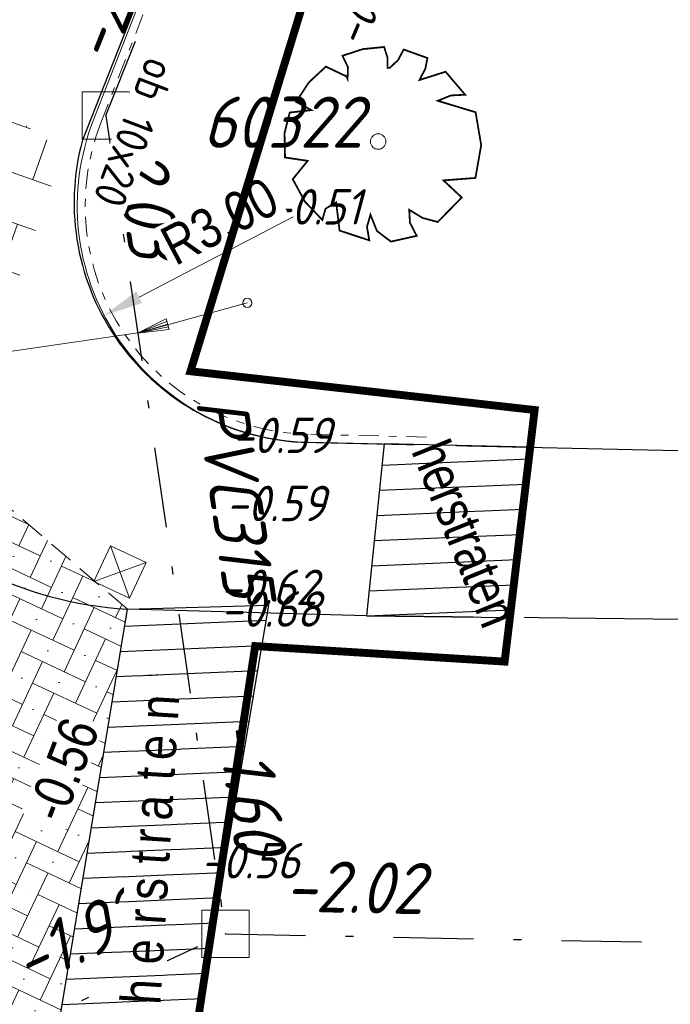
# Model space of a CAD drawing. Header units: metres. Extents: x 111546 to 149831, y 498798 to 507863.
# Tile 981 of 1056: x 111990 to 111998, y 501876 to 501889. Entities that reach past the tile are written whole.
import ezdxf
from ezdxf.enums import TextEntityAlignment as Align

# ---------------------------------------------------------------- set-up
doc = ezdxf.new("R2010")
doc.units = ezdxf.units.M
doc.linetypes.add('DASHDOT', pattern=[25.4, 12.7, -6.35, 0, -6.35])
doc.linetypes.add('DASHED', pattern=[19.05, 12.7, -6.35])
for name, color, linetype in [('0-hoogte mv-bestaand', 253, 'Continuous'), ('0-hoogte mv-nieuw', 2, 'Continuous'), ('0-werkgrens', 210, 'FENCELINE1'), ('2-bs-Put inspectie', 252, 'Continuous'), ('2-bs-Put inspectie nummer', 252, 'Continuous'), ('2-bs-Streng regenwater', 252, 'DASHDOT'), ('2-bs-Streng regenwater  bobtot', 252, 'Continuous'), ('2-bs-Streng regenwater diameter', 252, 'Continuous'), ('3-nw-herstraten1', 7, 'Continuous'), ('3-vw-band-ob 6x20', 30, 'Continuous'), ('3-vw-band-trb-13-15x25', 230, 'Continuous'), ('Q26_BOOM', 252, 'Continuous'), ('V02_KNTOPENVERH', 252, 'Continuous'), ('V03_KNTTEGELPAD', 252, 'Continuous')]:
    doc.layers.add(name, color=color, linetype=linetype)
for name, color, linetype, lineweight in [('2-nw-inlaat-hwa 125', 160, 'Continuous', 15), ('2-YY-kolkleiding HWA 125mm', 150, 'Continuous', 15), ('3-nw-band-ob 10x20', 7, 'Continuous', 13), ('3-nw-band-ob 10x20-achterkant', 7, 'DASHDOT', 13), ('3-nw-maatvoering', 181, 'Continuous', 15), ('3-nw-mat-arcering', 7, 'Continuous', 5), ('3-nw-materiaalscheiding-', 7, 'DASHED', 13), ('3-nw-text-20', 7, 'Continuous', 15), ('3-nw-text-20-herinrichting', 7, 'Continuous', 15), ('3-vw-object-kunststof paal', 7, 'Continuous', 13), ('3-vw-verharding', 3, 'Continuous', 15)]:
    doc.layers.add(name, color=color, linetype=linetype, lineweight=lineweight)
doc.styles.get("Standard").update_dxf_attribs({"font": 'isocp-ie.shx'})
doc.styles.add('veysel', font='isocp-ie.shx', dxfattribs={"height": 0.1})
doc.styles.add('Zaanstad', font='ARIALN.TTF')
doc.styles.add('Zaanstad 1-200 2.5mm', font='ARIALN.TTF', dxfattribs={"height": 0.5})
doc.styles.add('Zaanstad 1-250 2.0mm', font='ARIALN.TTF', dxfattribs={"height": 0.5})
doc.linetypes.add('FENCELINE1', pattern='A,6.35,-2.54,[133,ltypeshp.shx,S=2.54,R=0,X=-2.54,Y=0],-2.54,25.4', length=36.83)
doc.dimstyles.new('1-250', dxfattribs={"dimscale": 0.25, "dimtxt": 2, "dimasz": 2, "dimexe": 1, "dimexo": 1, "dimgap": 0.5, "dimtad": 1, "dimzin": 0, "dimdsep": 46, "dimtxsty": 'Zaanstad', "dimcen": 0, "dimclrd": 256, "dimclre": 256, "dimclrt": 256, "dimadec": 0, "dimazin": 0, "dimtfac": 1, "dimtofl": 0, "dimtmove": 0, "dimatfit": 3, "dimfxl": 1, "dimtfill": 1, "dimtolj": 1, "dimtzin": 0, "dimlwd": -1, "dimlwe": -1, "dimarcsym": 0})
pattern_1 = [(2.41437, (112025.66488, 501966.79826), (-0.0133751, 0.3172182), [])]

# ---------------------------------------------------------------- blocks, each defined once
blk = doc.blocks.new('Q26')
at = {"linetype": 'Continuous', "lineweight": 20, "const_width": 0.0225}
blk.add_lwpolyline([(0.757, 0.516), (1.237, 0.371), (1.308, -0.046), (1.235, -0.463), (0.83, -0.494), (1.061, -0.711), (0.757, -1.022), (0.565, -0.971), (0.395, -0.867), (0.404, -1.032), (0.49, -1.198), (0.163, -1.271), (-0.015, -1.136), (-0.097, -0.929), (-0.141, -1.084), (-0.112, -1.255), (-0.489, -1.131), (-0.532, -0.774), (-0.668, -0.854), (-0.707, -0.996), (-0.927, -0.766), (-1.083, -0.479), (-0.894, -0.246), (-1.181, -0.203), (-1.187, 0.104), (-1.122, 0.367), (-0.847, 0.398), (-1.04, 0.503), (-0.879, 0.749), (-0.663, 0.95), (-0.402, 0.826), (-0.388, 0.795), (-0.382, 0.942), (-0.452, 1.088), (-0.194, 1.172), (0.076, 1.199), (0.118, 1.07), (0.119, 0.935), (0.148, 0.935), (0.252, 1.031), (0.325, 1.167), (0.626, 1.059), (0.6, 0.925), (0.525, 0.78), (0.856, 0.885), (1.105, 0.593), (0.924, 0.584)], close=True, dxfattribs=at)
at = {"linetype": 'Continuous', "lineweight": 20}
blk.add_circle((0.001, -0.001), 0.0983, dxfattribs=at)
blk = doc.blocks.new('PUTVNB')
at = {"linetype": 'Continuous', "lineweight": 13}
blk.add_line((-0.008, -0.504), (-0.004, -0.498), dxfattribs=at)
at = {"linetype": 'Continuous', "lineweight": 13, "ltscale": 0.04, "flags": 128}
blk.add_lwpolyline([(-0.5, 0.5), (-0.5, -0.5), (0.5, -0.5), (0.5, 0.5), (-0.5, 0.5)], dxfattribs=at)
at = {"linetype": 'Continuous', "lineweight": 13}
blk.add_point((0, 0), dxfattribs=at)
blk = doc.blocks.new('tgls')
at = {"linetype": 'Continuous'}
for p, q in [((-1.018, -0.663), (-1.018, 0.575)), ((-0.418, -0.668), (-0.418, 0.573)), ((0.182, -0.673), (0.182, 0.57)), ((0.782, -0.678), (0.782, 0.568)), ((-1.018, 0.329), (-1.552, 0.329)), ((0.182, 0.329), (-0.418, 0.329)), ((1.218, 0.329), (0.782, 0.329)), ((-1.618, 0.029), (-1.635, 0.029)), ((-1.618, -0.658), (-1.618, 0.09)), ((-0.418, 0.029), (-1.018, 0.029)), ((0.782, 0.029), (0.182, 0.029)), ((1.382, -0.682), (1.382, -0.248)), ((-1.018, -0.271), (-1.618, -0.271)), ((0.182, -0.271), (-0.418, -0.271)), ((1.382, -0.271), (0.782, -0.271)), ((-1.618, -0.571), (-1.803, -0.571)), ((-0.418, -0.571), (-1.018, -0.571)), ((0.782, -0.571), (0.182, -0.571)), ((1.473, -0.571), (1.382, -0.571))]:
    blk.add_line(p, q, dxfattribs=at)
blk = doc.blocks.new('3-PAAL KUNSTSTOF')
for p, q in [((-0.3, 0.225), (0.2, -0.275)), ((0.2, 0.225), (-0.3, -0.275))]:
    blk.add_line(p, q)
at = {"flags": 128}
blk.add_lwpolyline([(-0.3, -0.275), (0.2, -0.275), (0.2, 0.225), (-0.3, 0.225)], close=True, dxfattribs=at)
blk = doc.blocks.new('*D1454')
at = {"layer": '3-nw-maatvoering', "transparency": 16777216}
blk.add_line((111993.102, 501886.002), (111991.147, 501884.98), dxfattribs=at)
blk.add_solid([(111991.108, 501885.054), (111991.185, 501884.906), (111990.704, 501884.748)], dxfattribs=at)
at = {"layer": 'Defpoints', "color": 0, "transparency": 16777216}
for p in [(111993.362, 501886.138), (111990.704, 501884.748)]:
    blk.add_point(p, dxfattribs=at)
at = {"layer": '3-nw-maatvoering', "transparency": 16777216, "insert": (111992.169, 501885.944), "char_height": 0.5, "attachment_point": 5, "rotation": 27.6016, "style": 'Zaanstad', "bg_fill": 3, "box_fill_scale": 1.1, "bg_fill_color": 256, "bg_fill_true_color": 13158600, "bg_fill_transparency": 0}
blk.add_mtext('\\A1;R3.00', dxfattribs=at)
blk = doc.blocks.new('2-inlaat')
for p, q in [((-1.728, 2.693), (0, 0)), ((0, 0), (-0.357, 0.822))]:
    blk.add_line(p, q)
blk.add_lwpolyline([(-0.357, 0.822), (-0.618, 0.653), (0, 0), (-0.424, 0.781), (-0.552, 0.694), (0, 0), (-0.491, 0.739)])
blk.add_circle((-1.728, 2.693), 0.128)

msp = doc.modelspace()

# ---------------------------------------------------------------- hatches: boundary and pattern name
at = {"layer": '3-nw-mat-arcering'}
h = msp.add_hatch(dxfattribs=at)
h.set_pattern_fill('AVH-SBS_KF_ELLEBOOG_01', color=256, scale=3, angle=-94.93562, style=0, pattern_type=2)
h.set_pattern_definition([(154.81983, (112018.3575, 501975.38694), (0.14385245, -0.39913215), [0.9, -0.3]), (244.81983, (112017.81453, 501975.64222), (0.14385245, -0.39913215), [0.9, -0.3]), (154.81983, (112018.0222, 501975.37883), (0.14385245, -0.39913215), [0, -1.2]), (154.81983, (112017.55114, 501975.43455), (0.14385245, -0.39913215), [0, -1.2])])
h.paths.add_polyline_path([(111990.999, 501881.021), (111990.0115, 501875.0275), (111987.006, 501875.096), (111982.4993, 501872.7639), (111987.0489, 501884.4065)])

# ---------------------------------------------------------------- linework, layer by layer
at = {"layer": '2-bs-Streng regenwater', "ltscale": 0.08, "flags": 128}
for points in [[(111990.726, 501887.288), (112008.374, 501931.62)], [(111990.726, 501887.288), (111992.2419, 501876.901)], [(111983.235, 501872.722), (111992.2419, 501876.901)], [(111992.2419, 501876.901), (112025.475, 501876.246)]]:
    msp.add_lwpolyline(points, dxfattribs=at)
at = {"layer": '3-nw-band-ob 10x20'}
msp.add_lwpolyline([(111994.7921, 501883.1058), (111993.2958, 501883.1389, -0.5209917), (111990.5679, 501887.2301), (112002.2967, 501917.2453), (112005.8526, 501926.8868, -0.4351589), (112008.5524, 501928.0174), (112011.1755, 501926.838)], format="xyb", dxfattribs=at)
at = {"layer": '3-nw-band-ob 10x20-achterkant', "ltscale": 0.02}
msp.add_lwpolyline([(111994.7943, 501883.2058), (111993.298, 501883.2389, -0.5209917), (111990.661, 501887.1937), (112002.3902, 501917.2098), (112005.9464, 501926.8522, -0.4351589), (112008.5113, 501927.9262), (112011.1047, 501926.7546)], format="xyb", dxfattribs=at)
at = {"layer": '3-nw-materiaalscheiding-', "ltscale": 0.025}
msp.add_lwpolyline([(111990.999, 501881.021), (111987.0489, 501884.4065)], dxfattribs=at)
at = {"layer": '3-vw-band-ob 6x20', "ltscale": 0.05}
msp.add_lwpolyline([(112003.717, 501921.239), (111996.058, 501901.268), (111990.428, 501886.974)], dxfattribs=at)
msp.add_arc((111993.3633, 501886.1781), 3.0413, 164.82886, 266.97842, dxfattribs=at)
at = {"layer": '3-vw-band-trb-13-15x25', "ltscale": 0.1}
msp.add_arc((111991.3076, 501885.965), 4.9537, 243.31488, 266.42806, dxfattribs=at)
at = {"layer": 'V02_KNTOPENVERH'}
msp.add_lwpolyline([(111998.032, 501880.891), (111994.031, 501880.935), (111990.999, 501881.021)], dxfattribs=at)
at = {"layer": 'V03_KNTTEGELPAD'}
msp.add_line((111993.203, 501883.141), (111998.176, 501883.031), dxfattribs=at)

# ---------------------------------------------------------------- block references
at = {"layer": '2-bs-Put inspectie', "xscale": 0.6, "yscale": 0.6, "zscale": 0.6}
for p in [(111990.726, 501887.288), (111992.2419, 501876.901)]:
    msp.add_blockref('PUTVNB', p, dxfattribs=at)
at = {"layer": '3-vw-object-kunststof paal', "rotation": 64.92602987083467}
msp.add_blockref('3-PAAL KUNSTSTOF', (111990.9034, 501881.5476), dxfattribs=at)
at = {"layer": '3-vw-verharding', "rotation": 250.8358486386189}
msp.add_blockref('tgls', (111989.1544, 501885.6187), dxfattribs=at)
at = {"layer": 'Q26_BOOM'}
msp.add_blockref('Q26', (111994.179, 501886.957), dxfattribs=at)

# ---------------------------------------------------------------- texts
at = {"layer": '0-hoogte mv-bestaand', "style": 'veysel', "oblique": 15}
for s, rotation, p in [('-0.50', 67, (111994.2245, 501888.6835)), ('-0.51', 360, (111993.3809, 501885.9024)), ('-0.59', 360, (111992.9503, 501883.0023)), ('-0.59', 360, (111992.8772, 501882.1378)), ('-0.62', 360, (111992.7872, 501881.0736)), ('-0.68', 360, (111992.8123, 501880.7976)), ('-0.56', 360, (111992.5539, 501877.6036))]:
    msp.add_text(s, height=0.45, rotation=rotation, dxfattribs=at).set_placement(p, align=Align.CENTER)
at = {"layer": '2-bs-Put inspectie nummer', "oblique": 15}
msp.add_text('60322', height=0.65, dxfattribs=at).set_placement((111991.9515, 501886.6813), align=Align.BOTTOM_LEFT)
at = {"layer": '2-bs-Streng regenwater  bobtot', "oblique": 15}
for s, rotation, p in [('-2.03', 68.29316, (111990.9723, 501887.8326)), ('-2.03', 278.30346, (111990.5844, 501887.1792)), ('-1.60', 278.30346, (111991.9371, 501879.5289)), ('-2.02', 358.87083, (111992.9796, 501876.9885)), ('-1.92', 24.89032, (111989.8083, 501876.0307))]:
    msp.add_text(s, height=0.65, rotation=rotation, dxfattribs=at).set_placement(p, align=Align.BOTTOM_LEFT)
at = {"layer": '2-bs-Streng regenwater diameter', "oblique": 15}
msp.add_text('PVC315', height=0.65, rotation=278.30346, dxfattribs=at).set_placement((111991.6718, 501883.6364), align=Align.BOTTOM_LEFT)

# ---------------------------------------------------------------- next in the draw order: texts
at = {"layer": '0-hoogte mv-nieuw', "insert": (111990.1875, 501878.2858), "char_height": 0.5, "attachment_point": 7, "rotation": 68.90005, "style": 'Zaanstad 1-200 2.5mm', "bg_fill": 3, "box_fill_scale": 1.1, "bg_fill_color": 256, "bg_fill_true_color": 13158600, "bg_fill_transparency": 0}
msp.add_mtext('\\A1;-0.56', dxfattribs=at)
at = {"layer": '3-nw-text-20', "ltscale": 0.05, "insert": (111995.2813, 501881.9874), "char_height": 0.5, "attachment_point": 5, "rotation": 291.97738, "style": 'Zaanstad 1-250 2.0mm', "bg_fill": 3, "box_fill_scale": 1.1, "bg_fill_color": 256, "bg_fill_true_color": 13158600, "bg_fill_transparency": 0}
msp.add_mtext('\\A1;{\\T0.95;herstraten}', dxfattribs=at)
at = {"layer": '3-nw-text-20-herinrichting', "color": 0, "insert": (111991.2489, 501888.0569), "char_height": 0.408319, "attachment_point": 7, "rotation": 249.22897, "style": 'veysel', "bg_fill": 3, "box_fill_scale": 1.1, "bg_fill_color": 256, "bg_fill_true_color": 13158600, "bg_fill_transparency": 0}
msp.add_mtext('\\A1;ob 10x20', dxfattribs=at)

# ---------------------------------------------------------------- next in the draw order: hatches: boundary and pattern name
at = {"layer": '3-nw-herstraten1', "ltscale": 0.06, "transparency": 33554687}
h = msp.add_hatch(dxfattribs=at)
h.set_pattern_fill('ANSI31', color=256, scale=0.1)
h.set_pattern_definition(pattern_1)
h.paths.add_polyline_path([(111995.8513, 501880.915), (111996.1088, 501883.0767), (111994.2563, 501883.1177), (111994.031, 501880.935)])

# ---------------------------------------------------------------- next in the draw order: linework, layer by layer
at = {"layer": '2-YY-kolkleiding HWA 125mm', "ltscale": 0.06, "elevation": 0}
msp.add_lwpolyline([(111980.3774, 501889.3518), (111980.0801, 501888.5826), (111980.6502, 501887.5432), (111989.1542, 501884.2413), (111991.1286, 501884.5294)], dxfattribs=at)
at = {"layer": '3-nw-herstraten1', "ltscale": 0.02}
for points in [[(111995.8513, 501880.915), (111996.1088, 501883.0767), (111994.2563, 501883.1177), (111994.031, 501880.935)], [(111990.999, 501881.021), (111992.7872, 501881.0736), (111991.7618, 501874.9876), (111990.0115, 501875.0275)]]:
    msp.add_lwpolyline(points, close=True, dxfattribs=at)

# ---------------------------------------------------------------- next in the draw order: texts
at = {"layer": '3-nw-text-20', "ltscale": 0.05, "insert": (111991.2967, 501878.0677), "char_height": 0.5, "attachment_point": 5, "rotation": 86.46764, "style": 'Zaanstad 1-250 2.0mm', "bg_fill": 3, "box_fill_scale": 1.1, "bg_fill_color": 256, "bg_fill_true_color": 13158600, "bg_fill_transparency": 0}
msp.add_mtext('\\A1;{\\T1.6;herstraten}', dxfattribs=at)

# ---------------------------------------------------------------- next in the draw order: dimensions: what is measured, and where the dimension line sits
at = {"layer": '3-nw-maatvoering'}
dim = msp.add_radius_dim(center=(111993.3621, 501886.1382), mpoint=(111990.7036, 501884.7483), dimstyle='1-250', dxfattribs=at)
dim.commit()
dim.dimension.update_dxf_attribs({"geometry": '*D1454', "text_midpoint": (111992.3457, 501885.6068), "dimtype": 164})

# ---------------------------------------------------------------- next in the draw order: hatches: boundary and pattern name
at = {"layer": '3-nw-herstraten1', "ltscale": 0.06, "transparency": 33554687}
h = msp.add_hatch(dxfattribs=at)
h.set_pattern_fill('ANSI31', color=256, scale=0.1)
h.set_pattern_definition(pattern_1)
h.paths.add_polyline_path([(111990.999, 501881.021), (111992.7872, 501881.0736), (111991.7618, 501874.9876), (111990.0115, 501875.0275)])

# ---------------------------------------------------------------- next in the draw order: linework, layer by layer
at = {"layer": '0-werkgrens', "ltscale": 0.1, "const_width": 0.1}
msp.add_lwpolyline([(112003.4335, 501916.0308), (112000.4033, 501906.3211), (112005.3892, 501902.2465), (112010.0441, 501897.0953), (112008.8427, 501889.2294), (111998.0808, 501889.0741), (111993.7768, 501890.51), (111991.7989, 501884.0407), (111996.165, 501883.5487), (111995.7847, 501880.3557), (111992.6193, 501880.5525), (111991.8266, 501875.372), (112001.7684, 501875.0241), (112001.7416, 501871.5871), (112015.0771, 501871.458), (112015.0771, 501871.458), (112014.9536, 501867.4706), (112005.053, 501867.633), (112002.0915, 501797.6945), (111992.3838, 501798.0092), (111992.6597, 501794.264)], dxfattribs=at)

# ---------------------------------------------------------------- next in the draw order: block references
at = {"layer": '2-nw-inlaat-hwa 125', "xscale": 0.4513648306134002, "yscale": 0.4513648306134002, "zscale": 0.4513648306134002, "rotation": 252.7132091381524}
msp.add_blockref('2-inlaat', (111991.1271, 501884.5254), dxfattribs=at)

doc.saveas('drawing.dxf')
